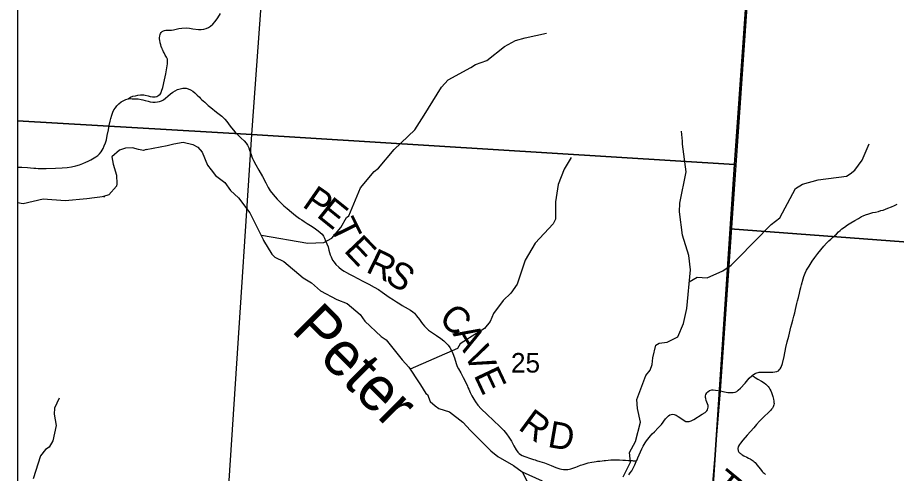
# Model space of a CAD drawing. Extents: x 396.2 to 468.4, y 232.6 to 279.1.
# Drawn here: x 413.851 to 415.736, y 272.044 to 273.02 of the extents above; entities that cross this region are included whole.
import ezdxf

# ---------------------------------------------------------------- set-up
doc = ezdxf.new("R2010")
doc.units = 0
for name, color, linetype in [('Default', 7, 'Continuous'), ('GM_X_County_Road', 7, 'Continuous'), ('GM_X_County_Road_Text', 7, 'Continuous'), ('GM_X_Minor_River', 7, 'Continuous'), ('GM_X_Minor_River_Text', 7, 'Continuous'), ('GM_X_Section', 7, 'Continuous'), ('GM_X_Section_Text', 7, 'Continuous'), ('GM_X_Township', 7, 'Continuous'), ('GM_X_Township_Road', 7, 'Continuous'), ('GM_X_Township_Road_Text', 7, 'Continuous'), ('SH_Cut_Line', 7, 'Continuous'), ('TX_P_1', 7, 'Continuous')]:
    doc.layers.add(name, color=color, linetype=linetype)

msp = doc.modelspace()

# ---------------------------------------------------------------- linework, layer by layer
at = {"layer": 'Default'}
msp.add_lwpolyline([(415.3087, 271.617), (415.3585, 272.2209), (415.4595, 273.6806), (415.4838, 274.0061), (415.5736, 275.3305), (415.6062, 275.8993), (415.6444, 276.6015), (415.6445, 276.6023), (415.6478, 276.651), (415.1704, 276.681), (414.1803, 276.7441), (413.8513, 276.7667), (413.8513, 270.6726)], dxfattribs=at)
for points in [[(413.8513, 273.8647), (413.8513, 272.7988), (414.3535, 272.7693), (414.4301, 273.8235)], [(413.8513, 272.7988), (413.8513, 271.7315), (414.2837, 271.7015), (414.3535, 272.7693)]]:
    msp.add_lwpolyline(points, close=True, dxfattribs=at)
at = {"layer": 'GM_X_County_Road'}
for points in [[(413.8513, 272.6998), (413.8603, 272.6997), (413.8724, 272.699), (413.8789, 272.6984), (413.8862, 272.6976), (413.8906, 272.6972), (413.8956, 272.6967), (413.9039, 272.6967), (413.9123, 272.6966), (413.9328, 272.6976), (413.9468, 272.6983), (413.9574, 272.6992), (413.9667, 272.7005), (413.9763, 272.7027), (413.9841, 272.7049), (413.9912, 272.7074), (413.9974, 272.7101), (414.0023, 272.7124), (414.0084, 272.7154), (414.0118, 272.7173), (414.019, 272.7215), (414.0233, 272.7246), (414.0272, 272.7283), (414.0306, 272.7326), (414.0345, 272.7392), (414.0373, 272.7453), (414.0396, 272.7517), (414.0417, 272.7584), (414.0437, 272.7674), (414.046, 272.7794), (414.0479, 272.7889), (414.0496, 272.7979), (414.0514, 272.8039), (414.0535, 272.811), (414.0553, 272.8172), (414.0577, 272.8221), (414.0609, 272.8268), (414.0644, 272.8311), (414.0684, 272.835), (414.0737, 272.8392), (414.079, 272.8426), (414.0834, 272.8447), (414.0882, 272.8459), (414.0919, 272.8463), (414.0969, 272.8462), (414.1012, 272.8462), (414.1055, 272.8459), (414.1099, 272.8456), (414.1166, 272.8444), (414.1202, 272.8435), (414.125, 272.8422), (414.131, 272.8406), (414.1353, 272.8395), (414.1415, 272.8387), (414.1466, 272.8386), (414.1511, 272.8391), (414.1554, 272.84), (414.16, 272.8414), (414.1639, 272.8437), (414.1683, 272.8472), (414.1734, 272.8513), (414.1795, 272.8567), (414.1839, 272.86), (414.1889, 272.8631), (414.1944, 272.8655), (414.2, 272.8672), (414.2055, 272.8685), (414.2096, 272.8688), (414.2127, 272.8684), (414.2169, 272.8674), (414.222, 272.8653), (414.2269, 272.8624), (414.2313, 272.859), (414.2366, 272.8539), (414.2413, 272.8491), (414.2436, 272.8468), (414.2464, 272.8439), (414.2491, 272.8414), (414.2525, 272.8384), (414.2602, 272.8318), (414.2655, 272.8275), (414.278, 272.8174), (414.2834, 272.813), (414.2891, 272.8084), (414.2958, 272.8024), (414.3003, 272.7971), (414.3072, 272.7872), (414.3133, 272.7793), (414.3178, 272.7742), (414.3235, 272.7685), (414.3308, 272.7618), (414.3371, 272.7557), (414.3411, 272.751), (414.3442, 272.7464), (414.3468, 272.7408), (414.3485, 272.7359), (414.3505, 272.7303), (414.3518, 272.7267), (414.3537, 272.7215), (414.3552, 272.7182), (414.3573, 272.7137), (414.362, 272.7049), (414.3689, 272.6932), (414.3763, 272.6798), (414.3834, 272.6661), (414.3887, 272.6559), (414.3929, 272.649), (414.3994, 272.6407), (414.4077, 272.6314), (414.4128, 272.6262), (414.4172, 272.6216), (414.4224, 272.6169), (414.4292, 272.6108), (414.4383, 272.6032), (414.4475, 272.5959), (414.4561, 272.5898), (414.461, 272.5866), (414.466, 272.5834), (414.4724, 272.5792), (414.4793, 272.5746), (414.4873, 272.5694), (414.4959, 272.5634), (414.5002, 272.5598), (414.5043, 272.5558), (414.507, 272.5519), (414.5092, 272.5472), (414.5116, 272.5419), (414.5143, 272.5357), (414.5169, 272.5287), (414.5188, 272.5222), (414.5218, 272.512), (414.5235, 272.5074), (414.5268, 272.5007), (414.53, 272.4961), (414.534, 272.4914), (414.5398, 272.4857), (414.546, 272.4805), (414.5516, 272.4766), (414.5564, 272.4737), (414.5627, 272.4705), (414.5713, 272.4662), (414.5796, 272.4619), (414.5929, 272.4551), (414.6044, 272.449), (414.6158, 272.4427), (414.6249, 272.4374), (414.6332, 272.4319), (414.6479, 272.4215), (414.6571, 272.4152), (414.6635, 272.4111), (414.6708, 272.4066), (414.6759, 272.4036), (414.6821, 272.4), (414.6939, 272.3932), (414.699, 272.3897), (414.7022, 272.3867), (414.7065, 272.3815), (414.7128, 272.3731), (414.7173, 272.3671), (414.7203, 272.3634), (414.7236, 272.3593), (414.7279, 272.3549), (414.7326, 272.3509), (414.7391, 272.3462), (414.7494, 272.3392), (414.7591, 272.3325), (414.7654, 272.3275), (414.7704, 272.3228), (414.7745, 272.3182), (414.7781, 272.3131), (414.7814, 272.3072), (414.7845, 272.3004), (414.7878, 272.291), (414.7915, 272.2792), (414.7941, 272.2728), (414.7965, 272.2678), (414.8013, 272.2595), (414.8045, 272.2538), (414.807, 272.2491), (414.8094, 272.2444), (414.8111, 272.2408), (414.8136, 272.2354), (414.8158, 272.231), (414.817, 272.2279), (414.8186, 272.2241), (414.822, 272.2168), (414.8251, 272.2101), (414.8293, 272.2025), (414.833, 272.1968), (414.8383, 272.1899), (414.8454, 272.1821), (414.8578, 272.1699), (414.885, 272.1443), (414.8937, 272.1355), (414.8993, 272.1288), (414.9044, 272.1218), (414.91, 272.1128), (414.9153, 272.103), (414.9201, 272.0942), (414.9237, 272.0893), (414.9268, 272.0863), (414.9293, 272.0845), (414.9331, 272.0823), (414.9388, 272.0798), (414.9512, 272.0757), (414.9577, 272.0737), (414.9607, 272.0728), (414.9642, 272.0717), (414.9707, 272.0696), (414.9807, 272.0662), (414.9953, 272.0608), (415.0006, 272.0587), (415.0056, 272.0566), (415.0138, 272.0538), (415.0175, 272.0531), (415.0217, 272.0524), (415.0247, 272.0521), (415.0309, 272.0524), (415.0345, 272.053), (415.0375, 272.0537), (415.0399, 272.0544), (415.044, 272.0558), (415.048, 272.0574), (415.0515, 272.0587), (415.0585, 272.0614), (415.0637, 272.0633), (415.0661, 272.064), (415.0744, 272.0663), (415.0823, 272.0679), (415.0878, 272.0688), (415.0921, 272.0695), (415.0945, 272.0698), (415.0997, 272.0704), (415.1044, 272.071), (415.1093, 272.0715), (415.1117, 272.0717), (415.1229, 272.0726), (415.1284, 272.0728), (415.1315, 272.0729), (415.1371, 272.0727), (415.1421, 272.0726), (415.1489, 272.0724), (415.1545, 272.0721), (415.1613, 272.0718), (415.1693, 272.0713), (415.1711, 272.0711), (415.1783, 272.0705)], [(415.3587, 272.2204), (415.3636, 272.2195), (415.3744, 272.2174), (415.381, 272.2168), (415.3853, 272.2168), (415.3901, 272.2176), (415.3937, 272.2196), (415.3966, 272.222), (415.401, 272.2262), (415.4114, 272.2374), (415.4199, 272.2475), (415.4253, 272.2529), (415.4269, 272.2542), (415.4288, 272.2557), (415.4325, 272.2579), (415.4343, 272.2587), (415.4364, 272.2594), (415.4388, 272.2599), (415.4414, 272.2603), (415.4439, 272.2604), (415.4531, 272.2605), (415.4637, 272.2604), (415.4704, 272.2605), (415.475, 272.2613), (415.4792, 272.2623), (415.4824, 272.2637), (415.4842, 272.2653), (415.4862, 272.2675), (415.4886, 272.2715), (415.4911, 272.2792), (415.4946, 272.2943), (415.4985, 272.3134), (415.5015, 272.3255), (415.5046, 272.3379), (415.5077, 272.3504), (415.5095, 272.3572), (415.5113, 272.3639), (415.5135, 272.372), (415.5157, 272.3807), (415.5176, 272.3878), (415.5192, 272.3948), (415.5223, 272.4076), (415.5234, 272.4132), (415.5253, 272.4208), (415.5275, 272.4301), (415.5293, 272.4366), (415.5305, 272.4419), (415.5321, 272.4476), (415.5355, 272.4606), (415.537, 272.4658), (415.5399, 272.4726), (415.543, 272.4791), (415.5486, 272.4879), (415.555, 272.4982), (415.5609, 272.5065), (415.5672, 272.5149), (415.5732, 272.5228), (415.5796, 272.5304), (415.5855, 272.5368), (415.5908, 272.542), (415.5949, 272.5457), (415.5987, 272.5493), (415.6041, 272.554), (415.6068, 272.5563), (415.6117, 272.5608), (415.6152, 272.564), (415.6188, 272.5672), (415.624, 272.5714), (415.6306, 272.576), (415.6375, 272.5804), (415.6465, 272.5854), (415.6541, 272.5897), (415.6609, 272.5936), (415.6645, 272.5953), (415.669, 272.5972), (415.6763, 272.5999), (415.6809, 272.6011), (415.6853, 272.6022), (415.6909, 272.6035), (415.6969, 272.6049), (415.7024, 272.6065), (415.7071, 272.6078), (415.712, 272.6096), (415.7172, 272.6115), (415.7249, 272.6148), (415.7313, 272.6175), (415.7371, 272.6202)], [(415.1617, 272.0411), (415.1648, 272.0448), (415.1684, 272.0497), (415.1714, 272.0552), (415.1733, 272.0592), (415.1748, 272.0625), (415.1763, 272.0659), (415.1778, 272.0693), (415.1783, 272.0705), (415.1794, 272.0733), (415.181, 272.0772), (415.1897, 272.0964), (415.1927, 272.1025), (415.1966, 272.1093), (415.1995, 272.1133), (415.2025, 272.1175), (415.2085, 272.1245), (415.2121, 272.1287), (415.2166, 272.1332), (415.225, 272.1416), (415.2321, 272.1488), (415.2407, 272.1604), (415.2447, 272.1653), (415.2468, 272.1675), (415.2498, 272.1692), (415.2526, 272.1702), (415.2559, 272.1706), (415.2593, 272.1702), (415.2632, 272.1686), (415.2675, 272.1657), (415.2757, 272.1604), (415.2802, 272.1573), (415.2844, 272.1553), (415.2882, 272.1548), (415.2915, 272.155), (415.2957, 272.1565), (415.3013, 272.1594), (415.3193, 272.1708), (415.3254, 272.1746), (415.3289, 272.1776), (415.3305, 272.1801), (415.3315, 272.1825), (415.3318, 272.186), (415.3316, 272.1894), (415.3275, 272.1999), (415.3267, 272.204), (415.3264, 272.2065), (415.3263, 272.2098), (415.327, 272.213), (415.3292, 272.2164), (415.3314, 272.2187), (415.3347, 272.2211), (415.3396, 272.2227), (415.343, 272.223), (415.3476, 272.2223), (415.3587, 272.2204)]]:
    msp.add_lwpolyline(points, dxfattribs=at)
at = {"layer": 'GM_X_Minor_River'}
for points in [[(414.3742, 272.5541), (414.4733, 272.537), (414.5077, 272.5386), (414.525, 272.5475), (414.5446, 272.5704), (414.5566, 272.5921), (414.5613, 272.5954), (414.5865, 272.6553), (414.6155, 272.6905), (414.6252, 272.6977), (414.6589, 272.7377), (414.7033, 272.7795), (414.7231, 272.8108), (414.7601, 272.8708), (414.7746, 272.8866), (414.823, 272.9132), (414.8334, 272.9193), (414.8571, 272.9277), (414.895, 272.958), (414.9189, 272.9705), (414.9398, 272.9763), (414.9855, 272.9866)], [(415.1495, 272.0369), (415.1652, 272.0679), (415.1636, 272.0888), (415.176, 272.112), (415.1867, 272.1538), (415.1804, 272.1829), (415.1787, 272.2023), (415.198, 272.2533), (415.2074, 272.2648), (415.2116, 272.2772), (415.2135, 272.2916), (415.22, 272.3187), (415.227, 272.323), (415.244, 272.3252), (415.2667, 272.3366), (415.2789, 272.3647), (415.2859, 272.3967), (415.2937, 272.48), (415.2908, 272.5101), (415.2771, 272.5539), (415.2706, 272.6038), (415.2712, 272.6224), (415.2846, 272.6896), (415.2769, 272.7491), (415.2771, 272.7551), (415.2751, 272.7768)], [(414.1268, 272.7373), (414.1723, 272.7463), (414.1863, 272.7494), (414.2064, 272.7529), (414.2271, 272.7484), (414.2377, 272.7423), (414.2468, 272.7317), (414.2586, 272.704), (414.2665, 272.6941), (414.2756, 272.6819), (414.296, 272.6664), (414.3078, 272.6493), (414.3248, 272.6338), (414.3494, 272.6015), (414.3778, 272.545), (414.3786, 272.5423), (414.3967, 272.5131), (414.4028, 272.507), (414.4221, 272.4975), (414.4637, 272.4623), (414.4818, 272.4521), (414.5008, 272.435), (414.5359, 272.4161), (414.5579, 272.4078), (414.5855, 272.3843), (414.5957, 272.3698), (414.6309, 272.3369), (414.6415, 272.3297), (414.6759, 272.2868), (414.6899, 272.2716), (414.7123, 272.2378), (414.7149, 272.2333), (414.7263, 272.2151), (414.7304, 272.2128), (414.7358, 272.198), (414.7463, 272.1889), (414.7547, 272.1828), (414.777, 272.1756), (414.8057, 272.1537), (414.8224, 272.1354), (414.8663, 272.0922), (414.8807, 272.0801), (414.9143, 272.0611), (414.9329, 272.0471), (414.9442, 272.0266)], [(415.2913, 272.4539), (415.3083, 272.464), (415.3299, 272.4629), (415.3636, 272.4774), (415.3813, 272.4894), (415.3957, 272.5041), (415.4668, 272.577), (415.4853, 272.5913), (415.5137, 272.6431), (415.5194, 272.654), (415.5344, 272.663), (415.5679, 272.6725), (415.6286, 272.6805), (415.6363, 272.6852), (415.6464, 272.6932), (415.6622, 272.7147), (415.6772, 272.7492)], [(414.1268, 272.7373), (414.1216, 272.735), (414.1104, 272.7377), (414.098, 272.7409), (414.0825, 272.7404), (414.0701, 272.7356), (414.0533, 272.7218), (414.0564, 272.7062), (414.0635, 272.6827), (414.0642, 272.6641), (414.0633, 272.6592), (414.047, 272.6406), (414.0358, 272.6369), (414.0385, 272.6371), (414, 272.6315), (413.9536, 272.6277), (413.9064, 272.6312), (413.8636, 272.6212), (413.8513, 272.623)], [(415.0383, 272.7202), (415.0232, 272.6953), (415.0101, 272.6623), (415.0048, 272.6256), (415.0048, 272.588), (414.9996, 272.5779), (414.9609, 272.537), (414.9394, 272.5005), (414.9224, 272.4494), (414.9089, 272.4301), (414.8926, 272.4139), (414.8717, 272.3864), (414.8644, 272.3692), (414.8526, 272.3544), (414.8202, 272.3342), (414.8156, 272.3313), (414.8002, 272.3211), (414.7946, 272.311), (414.6927, 272.2674)], [(413.9407, 272.2047), (413.9304, 272.1835), (413.9299, 272.171), (413.9342, 272.1461), (413.9268, 272.1134), (413.9187, 272.1001), (413.9109, 272.0951), (413.9005, 272.0812), (413.8849, 272.0325)], [(414.9329, 272.047), (414.9761, 272.028)]]:
    msp.add_lwpolyline(points, dxfattribs=at)
at = {"layer": 'GM_X_Section'}
for points in [[(414.4301, 273.8235), (415.4623, 273.748), (415.4502, 273.5695), (415.3883, 272.7052), (414.3535, 272.7693)], [(415.4502, 273.5695), (416.4687, 273.5133), (416.4509, 273.2682), (416.3989, 272.491), (415.3792, 272.5676), (415.3883, 272.7052)], [(414.3535, 272.7693), (415.3883, 272.7052), (415.3792, 272.5676), (415.3171, 271.632), (414.2837, 271.7015)], [(415.3792, 272.5676), (416.3989, 272.491), (416.3419, 271.497), (415.3127, 271.5581), (415.3171, 271.632)]]:
    msp.add_lwpolyline(points, close=True, dxfattribs=at)
at = {"layer": 'GM_X_Township'}
msp.add_lwpolyline([(415.3087, 271.617), (415.3585, 272.2209), (415.4595, 273.6806), (415.4838, 274.0061), (415.5736, 275.3305), (415.6062, 275.8993), (415.6444, 276.6015), (415.6473, 276.6014), (415.676, 276.5996), (416.0069, 276.5795)], dxfattribs=at)
at = {"layer": 'GM_X_Township_Road'}
for points in [[(414.0882, 272.8459), (414.0934, 272.8492), (414.0985, 272.8513), (414.1042, 272.8526), (414.1091, 272.8534), (414.1148, 272.8543), (414.1178, 272.8546), (414.1221, 272.8542), (414.1252, 272.8535), (414.131, 272.852), (414.1359, 272.8509), (414.1407, 272.8502), (414.1434, 272.8501), (414.1461, 272.8503), (414.1496, 272.8511), (414.1522, 272.8521), (414.1545, 272.8536), (414.1572, 272.8561), (414.1589, 272.8589), (414.1602, 272.8624), (414.1624, 272.87), (414.1666, 272.8865), (414.1692, 272.8995), (414.1724, 272.9209), (414.1727, 272.9232), (414.1731, 272.9258), (414.1729, 272.9289), (414.1724, 272.9307), (414.1721, 272.9319), (414.1707, 272.9348), (414.1695, 272.9371), (414.168, 272.9396), (414.1663, 272.9426), (414.1654, 272.9444), (414.1643, 272.9464), (414.1627, 272.9498), (414.1622, 272.9509), (414.1611, 272.9536), (414.1606, 272.9547), (414.1593, 272.9582), (414.1583, 272.9617), (414.157, 272.9659), (414.156, 272.9714), (414.1558, 272.9732), (414.1557, 272.9763), (414.1561, 272.9805), (414.1569, 272.9835), (414.1579, 272.9858), (414.1592, 272.9879), (414.1614, 272.99), (414.1639, 272.9917), (414.1662, 272.9924), (414.1692, 272.9929), (414.1736, 272.9931), (414.1779, 272.9929), (414.1815, 272.993), (414.1857, 272.9936), (414.1886, 272.9943), (414.1911, 272.9949), (414.1971, 272.9964), (414.2032, 272.9974), (414.2125, 272.9976), (414.2198, 272.9969), (414.2272, 272.9959), (414.2389, 272.9946), (414.2452, 272.9945), (414.2507, 272.9951), (414.2555, 272.9963), (414.2606, 272.9985), (414.2652, 273.0017), (414.2698, 273.0059), (414.2747, 273.0115), (414.2805, 273.0195), (414.2866, 273.0289)], [(415.4269, 272.2542), (415.4279, 272.2531), (415.4298, 272.2513), (415.4312, 272.2502), (415.4328, 272.2491), (415.4383, 272.2459), (415.4466, 272.2413), (415.4523, 272.2376), (415.4553, 272.2353), (415.4579, 272.2329), (415.4605, 272.23), (415.4625, 272.2271), (415.4643, 272.2241), (415.4661, 272.2209), (415.4677, 272.2171), (415.4692, 272.2131), (415.4705, 272.2087), (415.4719, 272.2029), (415.4727, 272.1984), (415.473, 272.1959), (415.4731, 272.1935), (415.4729, 272.191), (415.4723, 272.1886), (415.4714, 272.1863), (415.4699, 272.1837), (415.468, 272.1813), (415.4657, 272.1787), (415.4625, 272.1755), (415.4505, 272.1641), (415.4421, 272.1559), (415.4356, 272.1488), (415.4296, 272.1417), (415.4155, 272.1255), (415.4066, 272.1152), (415.401, 272.1086), (415.3988, 272.1057), (415.397, 272.1024), (415.3964, 272.1011), (415.3959, 272.0996), (415.3956, 272.0978), (415.3956, 272.0959), (415.3959, 272.0941), (415.3964, 272.0925), (415.3971, 272.091), (415.398, 272.0896), (415.3991, 272.0882), (415.4004, 272.087), (415.4018, 272.0858), (415.4033, 272.0848), (415.4048, 272.0838), (415.4085, 272.0817), (415.4151, 272.0783), (415.4185, 272.0766), (415.4218, 272.0749), (415.4242, 272.0736), (415.4264, 272.0722), (415.4284, 272.0706), (415.4306, 272.0688), (415.4327, 272.0669), (415.4347, 272.0646), (415.4366, 272.0621), (415.4439, 272.0529), (415.4479, 272.0482), (415.45, 272.046), (415.452, 272.0441), (415.4549, 272.0417)]]:
    msp.add_lwpolyline(points, dxfattribs=at)
at = {"layer": 'SH_Cut_Line'}
msp.add_lwpolyline([(422.4135, 277.8582), (413.8513, 277.8582), (413.8513, 270.6726)], dxfattribs=at)
at = {"layer": 'TX_P_1'}
msp.add_line((413.8513, 277.8582), (413.8513, 264.2582), dxfattribs=at)

# ---------------------------------------------------------------- texts
at = {"layer": 'GM_X_County_Road_Text'}
for s, rotation, p in [('P', 325.1713, (414.4596, 272.6164)), ('E', 321.1909, (414.4902, 272.5951)), ('T', 296.2833, (414.5193, 272.5735)), ('E', 313.6506, (414.5489, 272.52)), ('R', 333.9571, (414.5958, 272.4764)), ('S', 327.4328, (414.6363, 272.4567)), ('C', 316.681, (414.7517, 272.3722)), ('A', 300.7376, (414.7831, 272.3434)), ('V', 293.5743, (414.8078, 272.3021)), ('E', 295.2704, (414.8285, 272.2546)), ('R', 323.5973, (414.9225, 272.1396)), ('D', 350.1175, (414.9858, 272.1009))]:
    msp.add_text(s, height=0.0568, rotation=rotation, dxfattribs=at).set_placement(p)
at = {"layer": 'GM_X_Minor_River_Text'}
msp.add_text('Peter', height=0.09471, rotation=314.9952, dxfattribs=at).set_placement((414.4358, 272.3492))
at = {"layer": 'GM_X_Section_Text'}
msp.add_text('25', height=0.04186, rotation=0, dxfattribs=at).set_placement((414.9092, 272.2598))
at = {"layer": 'GM_X_Township_Road_Text'}
msp.add_text('T', height=0.0568, rotation=320.4584, dxfattribs=at).set_placement((415.3347, 272.0129))

doc.saveas('drawing.dxf')
